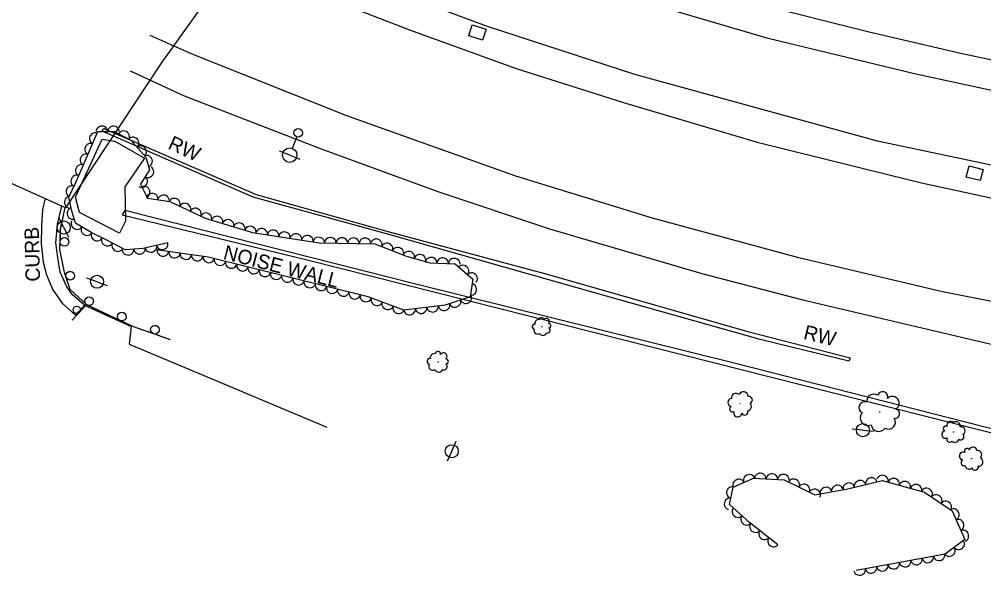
# Model space of a CAD drawing. Extents: x 1722896 to 1754269, y 648279 to 666297.
# Drawn here: x 1732763.3 to 1733097, y 649778.3 to 649970.7 of the extents above; entities that cross this region are included whole.
import ezdxf

# ---------------------------------------------------------------- set-up
doc = ezdxf.new("R2010")
doc.units = 0
for name, color, linetype in [('DESIGN - CENTERLINE - Proposed', 7, 'Continuous'), ('DESIGN - PUBLIC HEARING - Shapes', 7, 'Continuous'), ('DESIGN - SCRATCH - User 1', 7, 'Continuous'), ('SURVEY - CENTERLINE - Preliminary', 7, 'Continuous'), ('SURVEY - CENTERLINE - Preliminary Text', 7, 'Continuous'), ('SURVEY - DRAINAGE - Natural Features', 7, 'Continuous'), ('SURVEY - DTM - Breaklines', 7, 'Continuous'), ('SURVEY - VEGETATION - Features with Text', 7, 'Continuous')]:
    doc.layers.add(name, color=color, linetype=linetype)

msp = doc.modelspace()

# ---------------------------------------------------------------- linework, layer by layer
at = {"layer": 'DESIGN - CENTERLINE - Proposed'}
msp.add_lwpolyline([(1732862.56, 650114.58), (1732871.81, 650112.14), (1732902.49, 650099), (1732911.38, 650094.61), (1732875.47, 650043.75), (1732812.6, 649955.84), (1732779.3, 649905.53), (1732747.93, 649919.55), (1732734.8, 649926.01), (1732729.4, 649932.93), (1732767.07, 649984.71), (1732812.61, 650049.09), (1732862.37, 650114.64)], dxfattribs=at)
at = {"layer": 'DESIGN - PUBLIC HEARING - Shapes'}
msp.add_line((1732786.63, 649872.24), (1732781.58, 649866.69), dxfattribs=at)
msp.add_circle((1732783.19, 649870.27), 1.25, dxfattribs=at)
at = {"layer": 'DESIGN - SCRATCH - User 1'}
for points in [[(1732792.57, 649932.93), (1732845.27, 649910.12), (1732891.29, 649897.28), (1732945.51, 649882.66), (1733015.32, 649862.72), (1733050.72, 649853.71), (1733050.29, 649852.46), (1733019.65, 649860.01), (1732962, 649876.24), (1732891.57, 649896.2), (1732844.24, 649909.17), (1732791.99, 649932.04), (1732792.57, 649932.93)], [(1732815.6, 649859.93), (1732802.53, 649864.47), (1732786.7, 649871.93), (1732780.92, 649877.31), (1732778.95, 649883.15), (1732777.26, 649891.16), (1732777.6, 649898.26), (1732779.21, 649905.63)], [(1732778.83, 649903.89), (1732779.21, 649905.63)], [(1733708.07, 649796.67), (1733567.5, 649794.67), (1733447.99, 649793.18), (1733315.88, 649797.53), (1733210.77, 649800.66), (1733125.04, 649822.59), (1733011.58, 649851.6), (1732900.49, 649879.14), (1732799.81, 649904.59), (1732798.94, 649903.11)], [(1732777.99, 649900.03), (1732778.49, 649902.33)], [(1732798.94, 649903.11), (1732863.38, 649887.41), (1732951.01, 649865.35), (1733023.96, 649846.89), (1733118.03, 649823.14), (1733212.42, 649799.05), (1733294, 649796.53), (1733446.93, 649792.2), (1733629.48, 649793.9)], [(1732777.58, 649897.72), (1732777.6, 649898.26), (1732777.99, 649900.03)], [(1732777.28, 649891.53), (1732777.5, 649896.12)], [(1732778, 649887.66), (1732777.52, 649889.96)], [(1732778.49, 649885.36), (1732778, 649887.66)], [(1732780.21, 649879.41), (1732778.95, 649883.15), (1732778.82, 649883.79)], [(1732782.19, 649876.13), (1732780.92, 649877.31), (1732780.73, 649877.9)], [(1732783.91, 649874.53), (1732782.19, 649876.13)], [(1732788.86, 649870.91), (1732786.7, 649871.93), (1732785.08, 649873.44)], [(1732792.43, 649869.23), (1732790.3, 649870.23)], [(1732794.56, 649868.23), (1732792.43, 649869.23)], [(1732800.17, 649865.59), (1732796, 649867.55)], [(1732803.79, 649864.04), (1732802.53, 649864.47), (1732801.61, 649864.91)], [(1732806.01, 649863.26), (1732803.79, 649864.04)], [(1732811.87, 649861.23), (1732807.52, 649862.74)], [(1732815.6, 649859.93), (1732813.38, 649860.7)]]:
    msp.add_lwpolyline(points, dxfattribs=at)
for centre, start, end in [((1732778.89, 649893.73), 290.5363, 290.5265), ((1732780.9, 649882.05), 311.9281, 311.9183), ((1732787.43, 649873.24), 358.0528, 358.043), ((1732798.74, 649867.91), 358.0528, 358.043), ((1732810.21, 649863.39), 4.0976, 4.0877)]:
    msp.add_arc(centre, 1.5, start, end, dxfattribs=at)
at = {"layer": 'SURVEY - CENTERLINE - Preliminary'}
msp.add_lwpolyline([(1732797.91, 649896.72), (1732784.08, 649903.92), (1732782.7, 649909.17), (1732791.96, 649929.29), (1732796.29, 649928.52), (1732806.57, 649922.66), (1732799.84, 649912.82), (1732800, 649900.91), (1732797.91, 649896.72)], dxfattribs=at)
at = {"layer": 'SURVEY - CENTERLINE - Preliminary Text'}
for points in [[(1734301.81, 649956.07), (1734220.48, 649950.88), (1734131.61, 649945.81), (1734021.54, 649939.36), (1733919.47, 649934.02), (1733832.29, 649929.05), (1733727.11, 649923.18), (1733616.99, 649917.25), (1733531.68, 649913.99), (1733464.56, 649912.26), (1733406.75, 649912.72), (1733342.81, 649914.54), (1733274.96, 649919.59), (1733238.81, 649922.74), (1733185.09, 649929.55), (1733133.9, 649938.69), (1733073.43, 649951.76), (1733022.34, 649964.08), (1732970.97, 649979.26), (1732924.79, 649995.09), (1732879.46, 650012.26), (1732856.98, 650021.29), (1732850.17, 650024.36)], [(1732910.74, 650011.51), (1732938.88, 650001.25), (1732978.51, 649988.35), (1733017.77, 649976.28), (1733057.36, 649966.4), (1733089.54, 649958.9), (1733122.15, 649951.97), (1733160.83, 649944.57), (1733191.08, 649940.04), (1733225.38, 649935.66), (1733270.98, 649930.64), (1733307.72, 649927.55), (1733337.44, 649925.94), (1733376.66, 649924.33), (1733418.23, 649922.99), (1733459.22, 649922.73), (1733503.07, 649923.42), (1733546.45, 649924.78), (1733592, 649926.51), (1733633.36, 649928.65)], [(1734306.6, 649930.59), (1734223.76, 649925.97), (1734108.71, 649919.44), (1734005.23, 649913.81), (1733895.38, 649907.1), (1733786.65, 649900.93), (1733684.61, 649895.58), (1733609.37, 649891.26), (1733530.4, 649888.22), (1733442.22, 649887.03), (1733342.17, 649889.65), (1733241.37, 649897), (1733146.01, 649910.52), (1733060.2, 649928.54), (1732976.3, 649951.63), (1732924.93, 649968.37), (1732878.63, 649985.6), (1732846.43, 649998.22), (1732835.13, 650003.3)], [(1732828.72, 649994.26), (1732832.8, 649992.38), (1732898.27, 649967.02), (1732935.22, 649953.75), (1732972.35, 649941.94), (1733018.58, 649928.26), (1733075.49, 649914.12), (1733116.55, 649905.32), (1733166.7, 649896.35), (1733213.16, 649889.74), (1733263.56, 649884.35), (1733316.73, 649880.2), (1733367.1, 649877.8), (1733418.88, 649876.14), (1733468.6, 649876.11), (1733517.84, 649877.2), (1733584.68, 649879.55), (1733659.52, 649883.6)], [(1734316.03, 649884.62), (1734227.04, 649879.8), (1734116.98, 649873.99), (1734008.92, 649867.44), (1733915.96, 649862.48), (1733822.6, 649857.33), (1733730.22, 649851.85), (1733644.88, 649847.07), (1733564.26, 649843.52), (1733479.91, 649841.18), (1733381.77, 649842.06), (1733305.26, 649846.16), (1733233.28, 649851.95), (1733189.33, 649857.53), (1733142.07, 649864.89), (1733082.71, 649876.45), (1733033.05, 649888.27), (1732982.37, 649901.96), (1732935.11, 649916.49), (1732876.61, 649937.35), (1732823.05, 649958.66), (1732808.59, 649965.1)], [(1732801.64, 649952.87), (1732820.37, 649944.25), (1732867.75, 649925.97), (1732908.14, 649911.21), (1732946.71, 649898.3), (1732999.39, 649882.77), (1733034.4, 649873.67), (1733105, 649857.11), (1733171.98, 649845.25), (1733226.84, 649838.36), (1733269.1, 649834.02), (1733332.07, 649829.44), (1733392.65, 649827.49), (1733457.05, 649826.23), (1733545.96, 649828.27), (1733555.15, 649824.91), (1733563.28, 649819.35), (1733566.84, 649816.28), (1733567.21, 649814.86), (1733571.69, 649815.15), (1733574.47, 649824.18), (1733579.83, 649829.56), (1733606.32, 649830.82), (1733646.3, 649832.85)], [(1732772.08, 649908.41), (1732771.36, 649904.96), (1732770.99, 649899.26), (1732770.9, 649893.06), (1732771.6, 649886.74), (1732772.71, 649882.31), (1732774.84, 649877.16), (1732778.22, 649872.39), (1732782.72, 649868.44), (1732785.84, 649871.91), (1732781.6, 649875.5), (1732779.69, 649878.24), (1732777.39, 649883.23), (1732776.61, 649888.34), (1732775.9, 649893.46), (1732776.55, 649899.88), (1732778.05, 649906.05)], [(1732785.84, 649871.91), (1732801.96, 649864.47), (1732801.31, 649858.38), (1732829.13, 649846.72), (1732869.71, 649829.63)]]:
    msp.add_lwpolyline(points, dxfattribs=at)
at = {"layer": 'SURVEY - DRAINAGE - Natural Features'}
for p, q in [((1732921.81, 649966.17), (1732921.81, 649966.17)), ((1733093.83, 649917.49), (1733093.83, 649917.49))]:
    msp.add_line(p, q, dxfattribs=at)
for points in [[(1732918.83, 649965), (1732920.02, 649968.82), (1732924.79, 649967.34), (1732923.6, 649963.52), (1732918.83, 649965)], [(1733090.92, 649916.18), (1733091.91, 649920.05), (1733096.75, 649918.81), (1733095.76, 649914.94), (1733090.92, 649916.18)]]:
    msp.add_lwpolyline(points, dxfattribs=at)
at = {"layer": 'SURVEY - DTM - Breaklines'}
for p, q in [((1732859.27, 649930.05), (1732857.74, 649926.08)), ((1732856.84, 649923.75), (1732853.34, 649925.1)), ((1732856.84, 649923.75), (1732860.34, 649922.4)), ((1732778.68, 649898.72), (1732777.02, 649902.09)), ((1732778.68, 649898.72), (1732780.33, 649895.36)), ((1732790.18, 649879.96), (1732786.65, 649881.23)), ((1732790.18, 649879.96), (1732793.71, 649878.69)), ((1733055.16, 649828.64), (1733051.42, 649828.95)), ((1733055.16, 649828.64), (1733058.89, 649828.34)), ((1732912.93, 649821.37), (1732914.5, 649824.78)), ((1732912.93, 649821.37), (1732911.37, 649817.96))]:
    msp.add_line(p, q, dxfattribs=at)
for centre, radius in [((1732859.81, 649931.45), 1.5), ((1732856.84, 649923.75), 2.5), ((1732778.68, 649898.72), 2.25), ((1732790.18, 649879.96), 2.25), ((1733055.16, 649828.64), 2.25), ((1732912.93, 649821.37), 2.25)]:
    msp.add_circle(centre, radius, dxfattribs=at)
at = {"layer": 'SURVEY - VEGETATION - Features with Text'}
for points in [[(1732814.7, 649893.4), (1732806.17, 649891.49), (1732799.91, 649890.98), (1732794.04, 649894.08), (1732788.43, 649896.84), (1732782.78, 649900.21), (1732781.33, 649904.87), (1732780.44, 649909.16), (1732782.8, 649914.26), (1732790.52, 649931.93), (1732796.12, 649931.89), (1732801.92, 649928.97), (1732807.06, 649923.03), (1732808.31, 649918.62), (1732805.24, 649913.72), (1732807.63, 649908.91), (1732815.32, 649907.7), (1732827.56, 649901.95), (1732844.03, 649897), (1732867.05, 649893.44), (1732886.25, 649893.11), (1732896.91, 649888.91), (1732905.37, 649886.52), (1732914.14, 649886.16), (1732920.21, 649880.8), (1732919.24, 649874.8), (1732910.67, 649871.89), (1732896.29, 649870.19), (1732883.97, 649874.72), (1732828.59, 649888.51), (1732810.61, 649891.02)], [(1733025.76, 649789), (1733015.97, 649796.76), (1733009.03, 649802.94), (1733010.23, 649808.94), (1733017.28, 649812.01), (1733027.97, 649811.45), (1733038.53, 649806.3), (1733049.91, 649808.39), (1733061.83, 649811.18), (1733076.5, 649807.2), (1733086.04, 649800.73), (1733090.45, 649790.81), (1733083.66, 649785.81), (1733052.88, 649780.15)]]:
    msp.add_lwpolyline(points, dxfattribs=at)
for centre, radius in [((1732944.11, 649864.4), 0.0371), ((1732908.19, 649852.17), 0.0425), ((1733012.7, 649837.76), 0.0499), ((1733061, 649834.93), 0.0823), ((1733086.55, 649828.01), 0.0452), ((1733092.81, 649818.81), 0.047)]:
    msp.add_circle(centre, radius, dxfattribs=at)
for centre, radius, start, end in [((1732941.64, 649864.44), 0.887, 84.3511, 259.3513), ((1732942.8, 649865.73), 1.14, 74.1922, 201.0378), ((1732943.91, 649866.78), 0.807, 358.9051, 176.2243), ((1732945.63, 649866.23), 1.06, 316.2864, 149.7061), ((1732946.47, 649864.77), 0.729, 276.2658, 95.0114), ((1732942.56, 649863.04), 1.2, 154.0982, 309.9367), ((1732944.44, 649862.6), 1.21, 203.2023, 340.7266), ((1732945.88, 649863.22), 1.06, 254.1496, 50.9385), ((1732906.79, 649853.8), 1.31, 70.4929, 197.3386), ((1732908.14, 649854.91), 0.924, 355.2058, 172.525), ((1732910.07, 649854.16), 1.21, 312.5872, 146.0069), ((1732905.37, 649852.41), 1.02, 80.6518, 255.6521), ((1732906.32, 649850.74), 1.38, 150.3989, 306.2374), ((1732910.12, 649850.7), 1.22, 250.4503, 47.2393), ((1732910.91, 649852.43), 0.835, 272.5665, 91.3121), ((1732908.44, 649850.09), 1.39, 199.5031, 337.0273), ((1733011.27, 649839.76), 1.63, 48.2458, 185.77), ((1733013.82, 649840.3), 1.62, 359.1416, 154.9801), ((1733062, 649840.14), 1.79, 343.3136, 160.6327), ((1733009.88, 649838.19), 1.43, 99.193, 255.982), ((1733015.06, 649836.88), 1.54, 279.2356, 46.0813), ((1733015.73, 649839.12), 1.19, 289.3945, 104.3948), ((1733055.75, 649836.5), 1.97, 68.7595, 243.7598), ((1733058.99, 649838.57), 2.54, 58.6006, 185.4463), ((1733065.36, 649837.94), 2.35, 300.6949, 134.1146), ((1733010.04, 649835.97), 0.981, 121.3092, 300.0548), ((1733011.89, 649834.66), 1.43, 161.3299, 354.7496), ((1733014.3, 649834.97), 1.09, 203.9485, 21.2677), ((1733056.88, 649832.96), 2.67, 138.5066, 294.3451), ((1733066.26, 649834.32), 1.62, 260.6742, 79.4198), ((1733064.08, 649831.36), 2.36, 238.558, 35.347), ((1733085.51, 649830.38), 1.29, 41.5401, 198.3291), ((1733087.38, 649830.08), 1.48, 350.5929, 128.1171), ((1733060.65, 649830.88), 2.69, 187.6108, 325.135), ((1733083.78, 649827.13), 1.29, 103.677, 297.0967), ((1733083.88, 649829.18), 0.889, 63.6563, 242.4019), ((1733089.03, 649828.39), 1.47, 301.4887, 97.3272), ((1733085.18, 649825.44), 0.983, 146.2957, 323.6148), ((1733087.02, 649825.78), 1.39, 221.5827, 348.4284), ((1733089.05, 649826.35), 1.08, 231.7416, 46.7419), ((1733091.2, 649821.37), 0.925, 29.5456, 208.2913), ((1733093.3, 649821.46), 1.35, 7.4295, 164.2184), ((1733094.74, 649820.11), 1.54, 316.4822, 94.0064), ((1733089.91, 649819.67), 1.35, 69.5663, 262.986), ((1733090.14, 649817.39), 1.02, 112.185, 289.5041), ((1733095.17, 649817.69), 1.53, 267.378, 63.2165), ((1733091.92, 649816.61), 1.45, 187.472, 314.3177), ((1733094, 649815.92), 1.13, 197.6309, 12.6312)]:
    msp.add_arc(centre, radius, start, end, dxfattribs=at)
for centre, major_axis in [((1732789.46, 649929.5), (0.8, 1.83)), ((1732791.87, 649931.92), (2, -0.01)), ((1732795.87, 649931.89), (2, -0.01)), ((1732799.47, 649930.2), (1.79, -0.9)), ((1732787.86, 649925.84), (0.8, 1.83)), ((1732802.74, 649928.02), (1.31, -1.51)), ((1732805.36, 649924.99), (1.31, -1.51)), ((1732786.26, 649922.17), (0.8, 1.83)), ((1732807.45, 649921.68), (0.55, -1.92)), ((1732784.66, 649918.5), (0.8, 1.83)), ((1732807.88, 649917.93), (-1.06, -1.69)), ((1732783.05, 649914.84), (0.8, 1.83)), ((1732805.75, 649914.54), (-1.06, -1.69)), ((1732781.39, 649911.2), (0.84, 1.82)), ((1732806.59, 649911), (0.89, -1.79)), ((1732780.79, 649907.45), (-0.4, 1.96)), ((1732809.27, 649908.65), (1.98, -0.31)), ((1732813.22, 649908.03), (1.98, -0.31)), ((1732817.02, 649906.9), (1.81, -0.85)), ((1732781.73, 649903.56), (-0.6, 1.91)), ((1732820.64, 649905.2), (1.81, -0.85)), ((1732824.26, 649903.5), (1.81, -0.85)), ((1732827.9, 649901.85), (1.92, -0.58)), ((1732831.73, 649900.7), (1.92, -0.58)), ((1732835.56, 649899.54), (1.92, -0.58)), ((1732783.2, 649899.96), (-1.72, 1.02)), ((1732786.63, 649897.91), (-1.72, 1.02)), ((1732839.39, 649898.39), (1.92, -0.58)), ((1732843.22, 649897.24), (1.92, -0.58)), ((1732847.15, 649896.52), (1.98, -0.31)), ((1732851.1, 649895.91), (1.98, -0.31)), ((1732790.14, 649896), (-1.79, 0.88)), ((1732793.73, 649894.24), (-1.79, 0.88)), ((1732855.06, 649895.3), (1.98, -0.31)), ((1732859.01, 649894.69), (1.98, -0.31)), ((1732862.96, 649894.07), (1.98, -0.31)), ((1732866.91, 649893.46), (1.98, -0.31)), ((1732870.91, 649893.38), (2, -0.03)), ((1732874.91, 649893.31), (2, -0.03)), ((1732878.91, 649893.24), (2, -0.03)), ((1732882.91, 649893.17), (2, -0.03)), ((1732886.86, 649892.87), (1.86, -0.73)), ((1732797.27, 649892.38), (-1.77, 0.93)), ((1732804.91, 649891.39), (-1.99, -0.16)), ((1732808.84, 649892.08), (-1.95, -0.44)), ((1732812.75, 649892.96), (-1.95, -0.44)), ((1732890.59, 649891.4), (1.86, -0.73)), ((1732894.31, 649889.94), (1.86, -0.73)), ((1732800.93, 649891.07), (-1.99, -0.16)), ((1732813.01, 649890.68), (-1.98, 0.28)), ((1732816.97, 649890.13), (-1.98, 0.28)), ((1732820.93, 649889.58), (-1.98, 0.28)), ((1732824.89, 649889.03), (-1.98, 0.28)), ((1732828.85, 649888.44), (-1.94, 0.48)), ((1732832.73, 649887.48), (-1.94, 0.48)), ((1732898.07, 649888.58), (1.92, -0.54)), ((1732901.92, 649887.5), (1.92, -0.54)), ((1732905.78, 649886.5), (2, -0.08)), ((1732909.78, 649886.34), (2, -0.08)), ((1732913.77, 649886.17), (2, -0.08)), ((1732836.61, 649886.51), (-1.94, 0.48)), ((1732840.49, 649885.55), (-1.94, 0.48)), ((1732844.37, 649884.58), (-1.94, 0.48)), ((1732916.86, 649883.75), (1.5, -1.32)), ((1732848.26, 649883.61), (-1.94, 0.48)), ((1732852.14, 649882.65), (-1.94, 0.48)), ((1732856.02, 649881.68), (-1.94, 0.48)), ((1732919.86, 649881.11), (1.5, -1.32)), ((1732859.9, 649880.71), (-1.94, 0.48)), ((1732863.78, 649879.75), (-1.94, 0.48)), ((1732867.66, 649878.78), (-1.94, 0.48)), ((1732871.55, 649877.82), (-1.94, 0.48)), ((1732919.64, 649877.31), (-0.32, -1.97)), ((1732875.43, 649876.85), (-1.94, 0.48)), ((1732879.31, 649875.88), (-1.94, 0.48)), ((1732883.19, 649874.92), (-1.94, 0.48)), ((1732917.85, 649874.33), (-1.89, -0.64)), ((1732886.97, 649873.62), (-1.88, 0.69)), ((1732890.72, 649872.24), (-1.88, 0.69)), ((1732894.48, 649870.85), (-1.88, 0.69)), ((1732906.29, 649871.37), (-1.99, -0.23)), ((1732910.26, 649871.84), (-1.99, -0.23)), ((1732914.07, 649873.04), (-1.89, -0.64)), ((1732898.34, 649870.43), (-1.99, -0.23)), ((1732902.32, 649870.9), (-1.99, -0.23)), ((1733012.15, 649809.77), (1.83, 0.8)), ((1733015.82, 649811.37), (1.83, 0.8)), ((1733019.68, 649811.88), (2, -0.1)), ((1733023.68, 649811.68), (2, -0.1)), ((1733027.67, 649811.47), (2, -0.1)), ((1733031.3, 649809.83), (1.8, -0.88)), ((1733054.18, 649809.39), (1.95, 0.46)), ((1733058.07, 649810.3), (1.95, 0.46)), ((1733061.97, 649811.14), (1.93, -0.52)), ((1733065.83, 649810.09), (1.93, -0.52)), ((1733069.69, 649809.05), (1.93, -0.52)), ((1733009.86, 649807.07), (0.39, 1.96)), ((1733034.89, 649808.07), (1.8, -0.88)), ((1733038.49, 649806.32), (1.8, -0.88)), ((1733042.42, 649807.01), (1.97, 0.36)), ((1733046.35, 649807.74), (1.97, 0.36)), ((1733050.28, 649808.48), (1.95, 0.46)), ((1733073.55, 649808), (1.93, -0.52)), ((1733077.28, 649806.68), (1.65, -1.12)), ((1733009.07, 649803.15), (0.39, 1.96)), ((1733080.59, 649804.43), (1.65, -1.12)), ((1733011.86, 649800.42), (-1.49, 1.33)), ((1733083.9, 649802.18), (1.65, -1.12)), ((1733086.61, 649799.44), (0.81, -1.83)), ((1733014.85, 649797.76), (-1.49, 1.33)), ((1733088.24, 649795.78), (0.81, -1.83)), ((1733017.93, 649795.21), (-1.57, 1.24)), ((1733021.06, 649792.73), (-1.57, 1.24)), ((1733024.2, 649790.24), (-1.57, 1.24)), ((1733089.86, 649792.13), (0.81, -1.83)), ((1733085.17, 649786.92), (-1.61, -1.19)), ((1733088.39, 649789.29), (-1.61, -1.19)), ((1733077.64, 649784.7), (-1.97, -0.36)), ((1733081.57, 649785.42), (-1.97, -0.36)), ((1733057.97, 649781.09), (-1.97, -0.36)), ((1733061.9, 649781.81), (-1.97, -0.36)), ((1733065.84, 649782.53), (-1.97, -0.36)), ((1733069.77, 649783.25), (-1.97, -0.36)), ((1733073.7, 649783.98), (-1.97, -0.36)), ((1733054.03, 649780.36), (-1.97, -0.36))]:
    msp.add_ellipse(centre, major_axis=major_axis, ratio=0.940188, start_param=0, end_param=3.141593, dxfattribs=at)

# ---------------------------------------------------------------- texts
at = {"layer": 'DESIGN - SCRATCH - User 1'}
for s, rotation, p in [('RW', 335.4195, (1732814.38, 649926.1)), ('CURB', 91.4484, (1732770.5, 649880.06)), ('NOISE WALL', 345.6162, (1732833.58, 649887.92)), ('RW', 346.2564, (1733034.32, 649860.26))]:
    msp.add_text(s, height=5, rotation=rotation, dxfattribs=at).set_placement(p)

doc.saveas('drawing.dxf')
